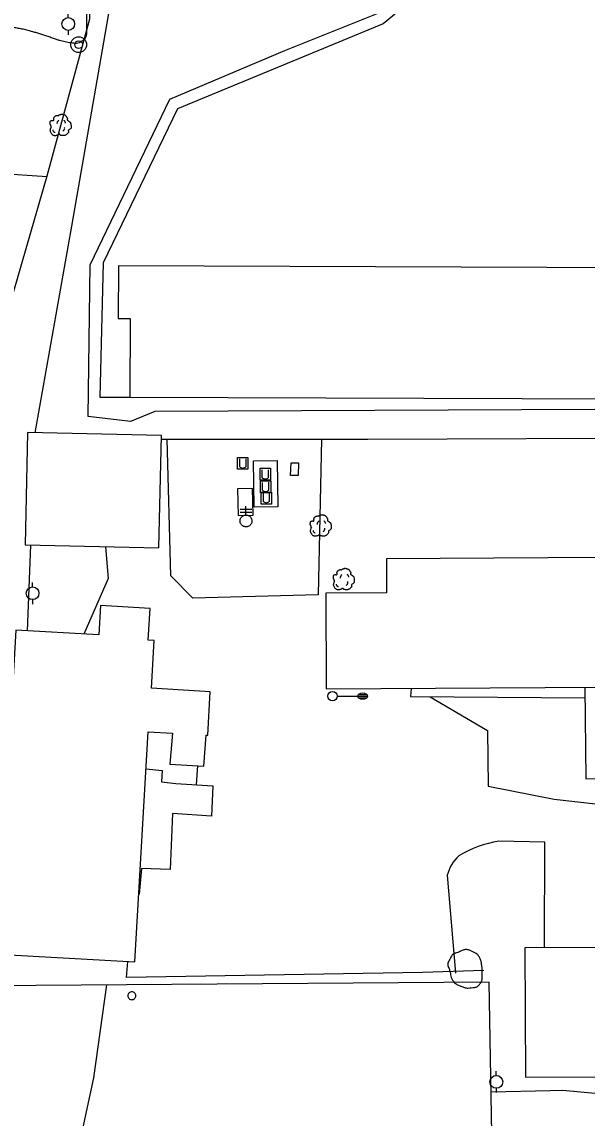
# Model space of a CAD drawing. Extents: x 2145380 to 2156929, y 139568 to 149130.
# Drawn here: x 2150478 to 2150656.2, y 147304.3 to 147649.9 of the extents above; entities that cross this region are included whole.
import ezdxf

# ---------------------------------------------------------------- set-up
doc = ezdxf.new("R2010")
doc.units = 0
for name, color, linetype in [('Default', 7, 'Continuous'), ('TOPO_Asphalt', 7, 'Continuous'), ('TOPO_Building', 7, 'Continuous'), ('TOPO_Concrete', 7, 'Continuous'), ('TOPO_Dirt Grav', 7, 'Continuous'), ('TOPO_Fence', 7, 'Continuous'), ('TOPO_Light Pole', 7, 'Continuous'), ('TOPO_Misc', 7, 'Continuous'), ('TOPO_Misc Line', 7, 'Continuous'), ('TOPO_Power Pole', 7, 'Continuous'), ('TOPO_San Manhole', 7, 'Continuous'), ('TOPO_Sidewalk', 7, 'Continuous'), ('TOPO_Tree', 7, 'Continuous'), ('TOPO_Tree Line', 7, 'Continuous'), ('TOPO_Wall Freestanding', 7, 'Continuous')]:
    doc.layers.add(name, color=color, linetype=linetype)

# ---------------------------------------------------------------- blocks, each defined once
blk = doc.blocks.new('POWPOL')
at = {"layer": 'TOPO_Power Pole'}
for p, q in [((0, 10.2), (0, 17.3)), ((0, -10.2), (0, -17.3))]:
    blk.add_line(p, q, dxfattribs=at)
blk.add_circle((0, 0), 10.2, dxfattribs=at)
blk = doc.blocks.new('LP')
at = {"layer": 'TOPO_Light Pole'}
blk.add_line((3.81, 0), (20.32, 0), dxfattribs=at)
for points in [[(20.32, 0), (27.94, 0)], [(20.32, 0), (23.5, 0)], [(20.83, 1.27), (27.43, 1.27)], [(20.83, 1.27), (23.5, 1.27)], [(23.71, 1.27), (27.43, 1.27)], [(23.71, 0), (27.94, 0)], [(20.83, -1.27), (27.43, -1.27)], [(20.83, -1.27), (23.5, -1.27)], [(23.71, -1.27), (27.43, -1.27)]]:
    blk.add_lwpolyline(points, dxfattribs=at)
blk.add_circle((0, 0), 3.81, dxfattribs=at)
blk.add_ellipse((24.13, 0), major_axis=(3.81, 0), ratio=0.666667, dxfattribs=at)
blk = doc.blocks.new('POST')
at = {"layer": 'TOPO_Misc'}
for start, end in [(89.99996, 180.00004), (179.99996, 270.00004), (359.99996, 90.00004), (269.99996, 0.00004)]:
    blk.add_arc((-0.01, 0.03), 3.16, start, end, dxfattribs=at)
blk = doc.blocks.new('TREE')
at = {"layer": 'TOPO_Tree'}
for points in [[(-14.1, -0.4), (-14.2, 0.5), (-14.4, 1.4), (-14.6, 2.3), (-14.8, 3.2), (-15.5, 4), (-15.7, 4.9), (-15.8, 5.6), (-15.7, 6.3), (-15.7, 7), (-15.6, 7.9), (-15.7, 8.8), (-15.1, 9.7), (-14.6, 10.4), (-13.8, 10.5), (-13, 10.7), (-12.2, 11), (-11.1, 10), (-10.4, 10.7), (-9.4, 11.7), (-10.3, 13.3), (-9.8, 14.4), (-9.6, 15.1), (-9.3, 15.9), (-8.8, 16.5), (-8.2, 17.3), (-7.5, 17.7), (-6.7, 18.1), (-6.1, 18.4), (-5.6, 18.6), (-5.1, 18.7), (-4.5, 18.7), (-4, 18.5), (-3.5, 18.1)], [(-3.5, 17.6), (-3.1, 18.3), (-2.6, 18.8), (-1.9, 19.2), (-1, 19.7), (-0.2, 20), (0.7, 20.2), (1.6, 20.5), (2.5, 20.8), (3.4, 20.8), (4.1, 20.7), (4.8, 20.5), (5.5, 20.2), (6.4, 19.9), (7.3, 19.7), (8.2, 19.2), (9.4, 18.4), (10, 17.2), (10.8, 16), (11.2, 15.3), (11.6, 14.6), (11.9, 13.9), (12.2, 13.1), (11.4, 12), (11.9, 11.2), (12, 11), (12.2, 10.9), (12.4, 10.7), (12.9, 10.4), (13.5, 10), (14, 9.7), (14.7, 9.2), (15.4, 8.7), (16.1, 8.1), (16.7, 7.5), (16.9, 6.7), (17.1, 6), (17.6, 4.4), (17.7, 2.8), (17.7, 1.2), (17.7, -0.2), (17.8, -2.2), (16.6, -3), (15.5, -3.8), (14.3, -4.6), (13.2, -5.3)], [(13.2, -5.3), (13.3, -5.8), (13.4, -6.3), (13.4, -6.7), (13.8, -8.5), (12.2, -10), (10.8, -11.5), (10, -12.3), (9.1, -12.8), (8.2, -13.1), (6, -13.8), (3.3, -13.6), (1.3, -13.1), (0.5, -12.9), (-0.1, -11.4), (-0.8, -11.5), (-2, -11.6), (-3.3, -12.8), (-4.5, -13.1), (-6.1, -13.5), (-7.8, -14), (-9.3, -13.6), (-11.4, -13.1), (-12.8, -11.4), (-14.1, -9.4), (-15.3, -7.3), (-15.6, -5.1), (-15.1, -3), (-14.9, -1.9), (-13.9, -0.8), (-13.5, 0.1)], [(-4.2, 5.1), (-4.5, 6.1), (-4.3, 7.2), (-3.8, 8.2), (-3.3, 9.3), (-2.7, 10.3), (-1.6, 11)], [(5.9, 11.2), (6.5, 10.7), (7, 10.2), (7.4, 9.5), (7.9, 8.6), (8.3, 7.6), (8.5, 6.6)], [(-11.4, -4.5), (-11.5, -5.4), (-11, -6.3), (-10.1, -7.2), (-9.3, -8), (-8.5, -8.3), (-7.7, -8.1)], [(4.8, -6.3), (5.7, -5.7), (6.3, -4.9), (6.8, -3.9), (7.4, -2.8), (7.6, -1.7), (7.5, -0.6)]]:
    blk.add_open_spline(points, degree=3, dxfattribs=at)
blk = doc.blocks.new('EXMHSS')
at = {"layer": 'Default'}
for radius in [6.3, 3.13]:
    blk.add_circle((0, 0), radius, dxfattribs=at)

msp = doc.modelspace()

# ---------------------------------------------------------------- linework, layer by layer
at = {"layer": 'TOPO_Asphalt'}
for p, q in [((2150533.01, 147409.37), (2150533.46, 147415.4)), ((2150538.2, 147409.02), (2150537.81, 147399.44))]:
    msp.add_line(p, q, dxfattribs=at)
for points in [[(2150504.33, 147484.42), (2150505.22, 147474.38), (2150497.56, 147456.9)], [(2150606.67, 147437.11), (2150624.74, 147426.51), (2150625.01, 147408.95), (2150645.85, 147404.8), (2150666.26, 147402.54), (2150666.91, 147404.92), (2150727.68, 147404.56), (2150727.85, 147410.47)], [(2150642.78, 147358.02), (2150642.86, 147391.25), (2150628.35, 147391.61)], [(2150612.08, 147380.89), (2150614.74, 147349.98)]]:
    msp.add_lwpolyline(points, dxfattribs=at)
for centre, radius, start, end in [((2150634.19, 147356.61), 35.48, 99.4677, 121.2758), ((2150623.9, 147377.82), 12.21, 131.7277, 165.4403)]:
    msp.add_arc(centre, radius, start, end, dxfattribs=at)
at = {"layer": 'TOPO_Building'}
for points in [[(2150512.05, 147531.59), (2150697.35, 147530.9), (2150697.5, 147572.26), (2150508.45, 147572.97), (2150508.39, 147556.4), (2150512.14, 147556.38)], [(2150479.01, 147484.97), (2150521.21, 147484.05), (2150521.98, 147519.49), (2150479.77, 147520.41)], [(2150573.95, 147439.59), (2150694.66, 147440.3), (2150694.67, 147438.39), (2150708.61, 147438.48), (2150708.63, 147435.66), (2150715.57, 147435.7), (2150715.28, 147483.82), (2150694.4, 147483.69), (2150694.42, 147481.23), (2150592.92, 147480.63), (2150592.98, 147469.93), (2150573.77, 147469.82)], [(2150476.08, 147458.13), (2150470.22, 147356.02), (2150513.62, 147353.53), (2150517.78, 147426.05), (2150525.5, 147425.61), (2150524.6, 147415.88), (2150535.37, 147415.29), (2150536.07, 147425.01), (2150536.58, 147424.98), (2150537.37, 147438.72), (2150518.85, 147439.78), (2150519.71, 147454.86), (2150517.83, 147454.97), (2150518.4, 147464.97), (2150502.79, 147465.86), (2150502.26, 147456.63)], [(2150702.82, 147358.22), (2150636.57, 147357.99), (2150636.71, 147317.17), (2150702.96, 147317.4)]]:
    msp.add_lwpolyline(points, close=True, dxfattribs=at)
at = {"layer": 'TOPO_Concrete'}
msp.add_lwpolyline([(2150558.49, 147511.6), (2150558.68, 147497.01), (2150551.21, 147496.91), (2150551.01, 147511.5), (2150558.49, 147511.6)], dxfattribs=at)
at = {"layer": 'TOPO_Dirt Grav'}
msp.add_lwpolyline([(2150713.73, 147309.84), (2150697.57, 147308.51), (2150648.38, 147313.03), (2150644.5, 147312.84), (2150625.96, 147312.47)], dxfattribs=at)
at = {"layer": 'TOPO_Fence'}
for p, q in [((2150404.5, 147606.52), (2150485.96, 147601.11)), ((2150480.69, 147484.93), (2150479.71, 147457.92))]:
    msp.add_line(p, q, dxfattribs=at)
for points in [[(2150472.71, 147555.55), (2150486.02, 147601.3), (2150499.37, 147650.8), (2150499.88, 147681.59)], [(2150508.75, 147672.62), (2150493.59, 147585.49), (2150482.07, 147520.36)], [(2150521.95, 147518.28), (2150587.03, 147518.34), (2150686.99, 147518.72)], [(2150572.47, 147518.33), (2150571.4, 147469.25), (2150531.9, 147468.2), (2150524.97, 147475.24), (2150523.82, 147518.28)], [(2150655.48, 147440.07), (2150655.73, 147411.28), (2150665.61, 147411.59), (2150663.61, 147358.09)], [(2150627.43, 147183.37), (2150627.42, 147227.61), (2150625.36, 147347.19), (2150453.71, 147345.86), (2150431.02, 147346.35), (2150395.07, 147181.62), (2150377.93, 147088.16)], [(2150504.7, 147346.26), (2150500.6, 147317), (2150482.03, 147231.27), (2150525.61, 147228.18), (2150627.42, 147227.06)]]:
    msp.add_lwpolyline(points, dxfattribs=at)
at = {"layer": 'TOPO_Misc'}
for p, q in [((2150546.6, 147512.13), (2150546.6, 147509.73)), ((2150548.68, 147509.73), (2150548.68, 147512.14)), ((2150553.68, 147508.69), (2150553.68, 147506.28)), ((2150555.76, 147506.29), (2150555.76, 147508.7)), ((2150553.77, 147504.71), (2150553.77, 147502.3)), ((2150555.85, 147502.31), (2150555.85, 147504.72)), ((2150554.03, 147501.2), (2150554.03, 147498.79)), ((2150556.11, 147498.8), (2150556.11, 147501.21))]:
    msp.add_line(p, q, dxfattribs=at)
for points in [[(2150546.01, 147508.82), (2150546.01, 147512.58), (2150549.27, 147512.58), (2150549.27, 147508.82), (2150546.01, 147508.82)], [(2150553.09, 147505.37), (2150553.09, 147509.13), (2150556.35, 147509.13), (2150556.35, 147505.37), (2150553.09, 147505.37)], [(2150553.18, 147501.39), (2150553.18, 147505.16), (2150556.44, 147505.16), (2150556.44, 147501.39), (2150553.18, 147501.39)], [(2150553.44, 147497.88), (2150553.44, 147501.64), (2150556.7, 147501.64), (2150556.7, 147497.88), (2150553.44, 147497.88)], [(2150546.77, 147496.3), (2150550.52, 147496.3)], [(2150548.65, 147494.43), (2150548.65, 147495.36), (2150548.65, 147496.3), (2150548.65, 147497.24)], [(2150546.77, 147495.36), (2150550.52, 147495.36)], [(2150548.65, 147490.68), (2150548.39, 147490.7), (2150548.13, 147490.76), (2150547.88, 147490.84), (2150547.65, 147490.97), (2150547.43, 147491.13), (2150547.24, 147491.31), (2150547.08, 147491.53), (2150546.96, 147491.76), (2150546.86, 147492.01), (2150546.8, 147492.27), (2150546.78, 147492.53), (2150546.8, 147492.78), (2150546.85, 147493.05), (2150546.94, 147493.3), (2150547.06, 147493.53), (2150547.21, 147493.74), (2150547.4, 147493.93), (2150547.6, 147494.1), (2150547.84, 147494.23), (2150548.08, 147494.33), (2150548.33, 147494.4), (2150548.6, 147494.42), (2150548.86, 147494.41), (2150549.12, 147494.36), (2150549.37, 147494.28), (2150549.61, 147494.15), (2150549.82, 147494.01), (2150550.02, 147493.83), (2150550.19, 147493.62), (2150550.32, 147493.39), (2150550.42, 147493.14), (2150550.49, 147492.89), (2150550.52, 147492.62), (2150550.51, 147492.37), (2150550.46, 147492.1), (2150550.38, 147491.85), (2150550.27, 147491.61), (2150550.12, 147491.39), (2150549.94, 147491.19), (2150549.74, 147491.03), (2150549.51, 147490.89), (2150549.27, 147490.78), (2150549.01, 147490.71), (2150548.65, 147490.68)]]:
    msp.add_lwpolyline(points, dxfattribs=at)
for centre in [(2150547.63, 147510.55), (2150554.72, 147507.1), (2150554.81, 147503.12), (2150555.07, 147499.61)]:
    msp.add_arc(centre, 1.32, 218.3412, 322.0625, dxfattribs=at)
at = {"layer": 'TOPO_Misc Line'}
for points in [[(2150565.21, 147510.81), (2150565.06, 147506.82), (2150562.72, 147506.91), (2150562.88, 147510.9)], [(2150546, 147502.7), (2150546.2, 147494.28), (2150550.94, 147494.39), (2150550.73, 147502.81)]]:
    msp.add_lwpolyline(points, close=True, dxfattribs=at)
at = {"layer": 'TOPO_Sidewalk'}
for points in [[(2150704.88, 147527.9), (2150519.93, 147527.02), (2150512.29, 147523.85), (2150498.94, 147525.45), (2150499.56, 147573.31), (2150524.65, 147625.54), (2150560.86, 147640.83), (2150601.31, 147657.18), (2150591.88, 147649.24), (2150527.07, 147622.41), (2150503.59, 147573.96), (2150502.61, 147531.56), (2150512.05, 147531.59)], [(2150600.69, 147439.75), (2150600.52, 147437.15), (2150655.51, 147436.77)]]:
    msp.add_lwpolyline(points, dxfattribs=at)
at = {"layer": 'TOPO_Tree Line'}
for points in [[(2150452.82, 147666.95), (2150452.16, 147665.84), (2150451.5, 147664.73), (2150450.84, 147663.63), (2150450.22, 147662.6), (2150450.03, 147661.32), (2150449.96, 147660.14), (2150449.91, 147659.29), (2150450.02, 147658.42), (2150450.25, 147657.57), (2150450.55, 147656.45), (2150450.97, 147655.43), (2150451.5, 147654.38), (2150451.88, 147653.62), (2150452.28, 147652.91), (2150452.97, 147652.34), (2150453.87, 147651.6), (2150454.87, 147651.2), (2150455.94, 147650.95), (2150457.05, 147650.68), (2150458.15, 147650.43), (2150459.27, 147650.29), (2150460.2, 147650.17), (2150461.13, 147650.1), (2150462.06, 147649.96), (2150463.54, 147649.75), (2150465.01, 147649.46), (2150466.5, 147649.26), (2150468.34, 147649), (2150470.19, 147648.78), (2150472.03, 147648.53), (2150473.51, 147648.33), (2150474.99, 147648.13), (2150476.46, 147647.89), (2150478.04, 147647.63), (2150479.59, 147647.23), (2150481.13, 147646.82), (2150482.39, 147646.49), (2150483.63, 147646.13), (2150484.87, 147645.74), (2150486.26, 147645.3), (2150487.6, 147644.74), (2150488.99, 147644.29), (2150489.86, 147644.01), (2150490.73, 147643.79), (2150491.62, 147643.56), (2150492.54, 147643.33), (2150493.48, 147643.21), (2150494.41, 147643.13), (2150495.24, 147643.06), (2150496.05, 147643.2), (2150496.86, 147643.77), (2150497.71, 147644.37), (2150498.26, 147645.13), (2150498.33, 147646.03), (2150498.4, 147646.96), (2150498.42, 147647.9), (2150498.4, 147648.84), (2150498.39, 147650.28), (2150498.33, 147651.72), (2150498.34, 147653.16), (2150498.34, 147654.39), (2150498.36, 147655.61), (2150498.43, 147656.84), (2150498.48, 147657.83), (2150498.56, 147658.81), (2150498.66, 147659.8), (2150498.79, 147661.05), (2150498.97, 147662.3), (2150499.09, 147663.56), (2150499.2, 147664.74), (2150499.31, 147665.92), (2150499.41, 147667.11), (2150499.56, 147668.81), (2150499.72, 147670.51), (2150499.84, 147672.21), (2150499.97, 147674), (2150500.07, 147675.78), (2150500.18, 147677.56), (2150500.26, 147678.73), (2150500.31, 147679.9), (2150500.39, 147681.06), (2150500.5, 147682.81), (2150500.81, 147684.53), (2150501, 147686.27), (2150501.28, 147688.76), (2150501.42, 147691.27), (2150501.55, 147693.77), (2150501.6, 147694.77), (2150501.65, 147695.78), (2150500.78, 147696.68), (2150499.7, 147697.79), (2150498.22, 147697.07), (2150497.04, 147696.73), (2150495.86, 147696.4), (2150494.66, 147696.1), (2150493.57, 147695.32), (2150492.62, 147694.65), (2150491.96, 147693.89), (2150491.39, 147692.91), (2150490.75, 147691.83), (2150490.22, 147690.76), (2150490.08, 147689.56), (2150489.95, 147688.43), (2150489.88, 147687.31), (2150489.89, 147686.18), (2150489.89, 147685.19), (2150489.92, 147684.19), (2150489.93, 147683.2), (2150489.93, 147682.2), (2150489.92, 147681.19), (2150489.89, 147680.19), (2150489.85, 147678.4), (2150489.37, 147676.63), (2150489.41, 147674.84), (2150489.44, 147673.54), (2150489.53, 147672.25), (2150489.62, 147670.95), (2150489.71, 147669.49), (2150489.84, 147668.03), (2150489.93, 147666.57), (2150489.99, 147665.7), (2150489.9, 147664.82), (2150489.81, 147663.95), (2150489.66, 147662.54), (2150489.38, 147661.13), (2150488.4, 147659.95), (2150487.82, 147659.25), (2150487.12, 147658.86), (2150486.42, 147658.38), (2150485.42, 147657.69), (2150484.53, 147656.87), (2150483.36, 147656.53), (2150482.48, 147656.29), (2150481.59, 147656.29), (2150480.71, 147656.24), (2150479.7, 147656.18), (2150478.7, 147656.1), (2150477.7, 147656.14), (2150476.26, 147656.19), (2150474.83, 147656.43), (2150473.4, 147656.64), (2150472.03, 147656.85), (2150470.69, 147657.13), (2150469.34, 147657.49), (2150468.26, 147657.79), (2150467.26, 147658.34), (2150466.46, 147659.18), (2150465.52, 147660.15), (2150465.19, 147661.45), (2150464.38, 147662.47), (2150463.72, 147663.3), (2150463.1, 147664.11), (2150462.22, 147664.76), (2150461.33, 147665.41), (2150460.37, 147665.84), (2150459.34, 147666.02), (2150458.28, 147666.2), (2150457.21, 147666.38), (2150456.15, 147666.51), (2150455.04, 147666.66), (2150453.93, 147666.8), (2150452.82, 147666.95)], [(2150613.64, 147355.81), (2150613.64, 147355.81), (2150614.81, 147356.28), (2150615.97, 147356.75), (2150617.14, 147357.22), (2150618.04, 147357.59), (2150619.07, 147357.19), (2150620.01, 147356.78), (2150620.84, 147356.43), (2150621.57, 147356.04), (2150622.06, 147355.25), (2150622.69, 147354.25), (2150622.87, 147353.23), (2150623, 147352.15), (2150623.12, 147351.26), (2150623.14, 147350.35), (2150623.1, 147349.45), (2150623.07, 147348.49), (2150623.14, 147347.55), (2150622.41, 147346.64), (2150621.66, 147345.7), (2150620.67, 147345.48), (2150619.7, 147345.37), (2150618.63, 147345.25), (2150617.49, 147345.39), (2150616.42, 147345.86), (2150615.36, 147346.32), (2150614.37, 147346.8), (2150613.75, 147347.82), (2150613.27, 147348.6), (2150613.16, 147349.41), (2150612.98, 147350.24), (2150612.72, 147351.41), (2150612.03, 147352.73), (2150612.58, 147353.78), (2150612.93, 147354.46), (2150613.29, 147355.14), (2150613.64, 147355.81)]]:
    msp.add_open_spline(points, degree=3, dxfattribs=at)
at = {"layer": 'TOPO_Wall Freestanding'}
for points in [[(2150517.11, 147414.43), (2150522.25, 147413.85), (2150522.03, 147410.33), (2150526.51, 147409.82), (2150538.2, 147409.02)], [(2150537.81, 147399.44), (2150525.51, 147400.33), (2150524.71, 147382.62), (2150515.75, 147382.94), (2150514.96, 147374.89), (2150514.84, 147374.84)], [(2150623.6, 147350.86), (2150604.29, 147350.19), (2150511.03, 147348.67), (2150511.41, 147353.66)]]:
    msp.add_lwpolyline(points, dxfattribs=at)

# ---------------------------------------------------------------- block references
at = {"layer": 'TOPO_Light Pole', "xscale": 0.39370000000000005, "yscale": 0.3937000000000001}
msp.add_blockref('LP', (2150575.92, 147437.32), dxfattribs=at)
at = {"layer": 'TOPO_Misc', "xscale": 0.39370000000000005, "yscale": 0.3937000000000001}
msp.add_blockref('POST', (2150512.67, 147342.85), dxfattribs=at)
at = {"layer": 'TOPO_Power Pole', "xscale": 0.19685000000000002, "yscale": 0.19685000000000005}
for p in [(2150492.61, 147649.21), (2150481.37, 147469.74), (2150627.56, 147315.72)]:
    msp.add_blockref('POWPOL', p, dxfattribs=at)
at = {"layer": 'TOPO_San Manhole', "xscale": 0.39370000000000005, "yscale": 0.3937000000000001}
msp.add_blockref('EXMHSS', (2150495.91, 147642.69), dxfattribs=at)
at = {"layer": 'TOPO_Tree', "xscale": 0.19685000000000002, "yscale": 0.19685000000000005}
for p in [(2150490.01, 147616.69), (2150572.02, 147490.43), (2150579.31, 147473.52)]:
    msp.add_blockref('TREE', p, dxfattribs=at)

doc.saveas('drawing.dxf')
